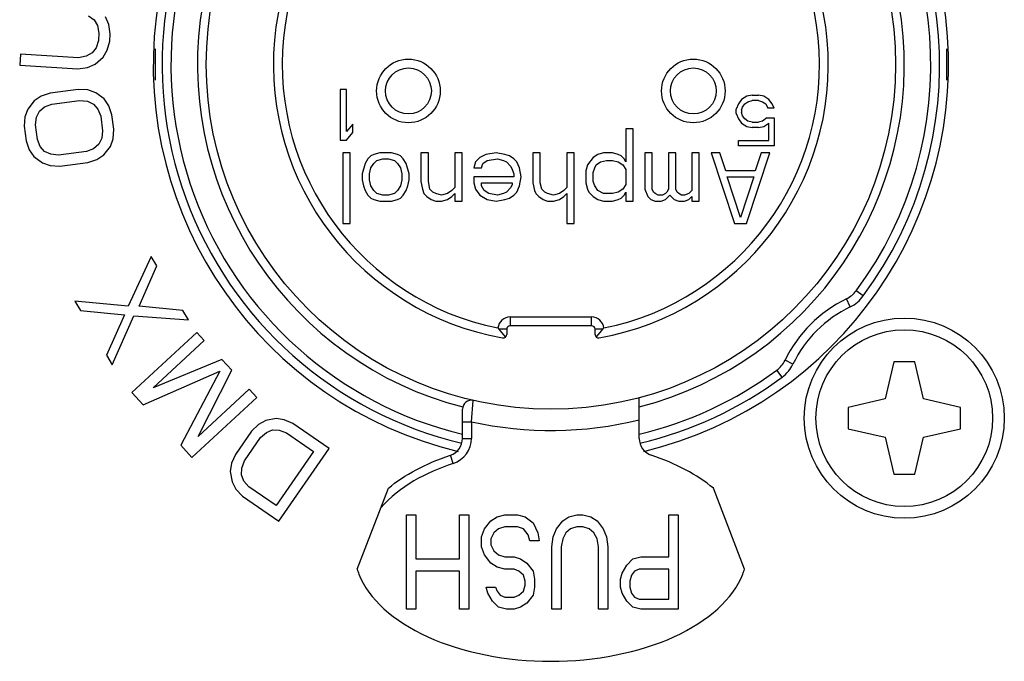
# Paper-space layout 'Sheet' of a CAD drawing. Header units: inches. Extents: x 0.2 to 10.8, y 0.2 to 8.3.
# Tile 452 of 545: x 9.4253 to 9.5367, y 4.9023 to 4.9749. Entities that reach past the tile are written whole.
import ezdxf

# ---------------------------------------------------------------- set-up
doc = ezdxf.new("R2010")
doc.units = ezdxf.units.IN
doc.header["$MEASUREMENT"] = 0
doc.layers.get('0').update_dxf_attribs({"lineweight": 5})
doc.layers.add('02___PRT_ALL_AXES', color=7, linetype='Continuous')

psp = doc.layouts.new('Sheet')

# ---------------------------------------------------------------- linework, layer by layer
at = {"color": 0, "linetype": 'ByBlock', "lineweight": -3}
for p, q in [((9.433101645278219, 4.97530992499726), (9.433713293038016, 4.974855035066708)), ((9.433713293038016, 4.974855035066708), (9.434099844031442, 4.974205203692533)), ((9.435386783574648, 4.97433515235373), (9.435012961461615, 4.975192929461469)), ((9.434099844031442, 4.974205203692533), (9.434261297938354, 4.973360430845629)), ((9.435535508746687, 4.97328243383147), (9.435386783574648, 4.97433515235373)), ((9.434210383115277, 4.972528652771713), (9.433947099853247, 4.971709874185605)), ((9.434261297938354, 4.973360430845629), (9.434210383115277, 4.972528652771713)), ((9.435208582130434, 4.971423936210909), (9.435484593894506, 4.972450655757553)), ((9.435484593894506, 4.972450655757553), (9.435535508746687, 4.97328243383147)), ((9.433947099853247, 4.971709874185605), (9.433484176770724, 4.971112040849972)), ((9.434732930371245, 4.970618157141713), (9.435208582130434, 4.971423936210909)), ((9.440616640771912, 4.971582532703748), (9.440616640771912, 4.968048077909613)), ((9.530216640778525, 4.968040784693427), (9.530216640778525, 4.971575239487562)), ((9.425375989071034, 4.970982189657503), (9.425299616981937, 4.969734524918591)), ((9.431959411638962, 4.970579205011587), (9.425375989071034, 4.970982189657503)), ((9.43282161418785, 4.970735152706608), (9.431959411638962, 4.970579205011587)), ((9.433484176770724, 4.971112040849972), (9.43282161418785, 4.970735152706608)), ((9.43383254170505, 4.969838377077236), (9.434732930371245, 4.970618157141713)), ((9.425299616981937, 4.969734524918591), (9.431883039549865, 4.969331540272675)), ((9.431883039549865, 4.969331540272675), (9.432957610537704, 4.969474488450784)), ((9.432957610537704, 4.969474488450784), (9.43383254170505, 4.969838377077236)), ((9.431924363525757, 4.966991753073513), (9.428760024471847, 4.966576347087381)), ((9.433006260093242, 4.966923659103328), (9.431924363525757, 4.966991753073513)), ((9.433904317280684, 4.966621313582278), (9.433006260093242, 4.966923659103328)), ((9.461586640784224, 4.96697165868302), (9.461586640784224, 4.961251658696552)), ((9.46230164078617, 4.96697165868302), (9.461586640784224, 4.96697165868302)), ((9.46230164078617, 4.962225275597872), (9.46230164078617, 4.96697165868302)), ((9.426942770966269, 4.965707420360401), (9.426207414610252, 4.964770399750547)), ((9.427732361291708, 4.966231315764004), (9.426942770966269, 4.965707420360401)), ((9.428760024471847, 4.966576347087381), (9.427732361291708, 4.966231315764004)), ((9.428922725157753, 4.965336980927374), (9.432087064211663, 4.965752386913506)), ((9.432087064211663, 4.965752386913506), (9.432958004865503, 4.965656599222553)), ((9.432958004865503, 4.965656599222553), (9.433645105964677, 4.965326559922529)), ((9.434856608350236, 4.965905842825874), (9.433904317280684, 4.966621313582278)), ((9.435386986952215, 4.965134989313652), (9.434856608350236, 4.965905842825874)), ((9.50700247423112, 4.965844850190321), (9.506644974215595, 4.965358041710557)), ((9.507598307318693, 4.966209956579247), (9.50700247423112, 4.965844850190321)), ((9.508194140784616, 4.966331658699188), (9.507598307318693, 4.966209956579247)), ((9.507717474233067, 4.965601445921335), (9.508194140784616, 4.965723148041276)), ((9.508194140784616, 4.966331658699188), (9.508909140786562, 4.966331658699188)), ((9.508909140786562, 4.965723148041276), (9.508194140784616, 4.965723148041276)), ((9.50950497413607, 4.966209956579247), (9.508909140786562, 4.966331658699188)), ((9.508909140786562, 4.965723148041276), (9.509385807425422, 4.965601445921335)), ((9.510100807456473, 4.965844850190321), (9.50950497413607, 4.966209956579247)), ((9.510458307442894, 4.965358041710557), (9.510100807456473, 4.965844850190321)), ((9.426207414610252, 4.964770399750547), (9.425893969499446, 4.963888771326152)), ((9.427186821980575, 4.963848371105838), (9.427527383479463, 4.964523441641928)), ((9.427527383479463, 4.964523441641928), (9.428106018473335, 4.965019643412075)), ((9.428106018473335, 4.965019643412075), (9.428922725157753, 4.965336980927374)), ((9.433645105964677, 4.965326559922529), (9.43414836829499, 4.964762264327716)), ((9.43414836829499, 4.964762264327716), (9.434467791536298, 4.963963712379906)), ((9.435733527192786, 4.964129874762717), (9.435386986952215, 4.965134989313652)), ((9.506644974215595, 4.965358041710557), (9.506406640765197, 4.964749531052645)), ((9.506406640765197, 4.964262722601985), (9.506406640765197, 4.964749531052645)), ((9.50700247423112, 4.964627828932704), (9.507121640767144, 4.964992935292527)), ((9.50700247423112, 4.964627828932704), (9.50700247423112, 4.964384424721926)), ((9.507121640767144, 4.964992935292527), (9.507359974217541, 4.965358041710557)), ((9.507359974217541, 4.965358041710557), (9.507717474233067, 4.965601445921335)), ((9.509385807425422, 4.965601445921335), (9.509743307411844, 4.965358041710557)), ((9.509743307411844, 4.965358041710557), (9.50998164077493, 4.964871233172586)), ((9.510696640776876, 4.964871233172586), (9.50998164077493, 4.964871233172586)), ((9.510696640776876, 4.964871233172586), (9.510458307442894, 4.965358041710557)), ((9.425893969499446, 4.963888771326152), (9.425818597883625, 4.962828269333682)), ((9.427084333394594, 4.96299443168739), (9.427186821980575, 4.963848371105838)), ((9.434467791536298, 4.963963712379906), (9.434684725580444, 4.962311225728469)), ((9.435950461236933, 4.962477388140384), (9.435733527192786, 4.964129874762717)), ((9.506406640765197, 4.964262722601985), (9.506644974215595, 4.963654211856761)), ((9.506644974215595, 4.963654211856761), (9.50700247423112, 4.963167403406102)), ((9.507121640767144, 4.964019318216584), (9.50700247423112, 4.964384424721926)), ((9.507359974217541, 4.963654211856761), (9.507121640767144, 4.964019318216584)), ((9.507717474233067, 4.963410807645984), (9.507359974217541, 4.963654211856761)), ((9.508194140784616, 4.963289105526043), (9.507717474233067, 4.963410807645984)), ((9.509385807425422, 4.963410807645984), (9.508909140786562, 4.963289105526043)), ((9.509862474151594, 4.963775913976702), (9.509385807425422, 4.963410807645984)), ((9.509862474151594, 4.963775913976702), (9.510696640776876, 4.963775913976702)), ((9.510696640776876, 4.963775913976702), (9.510696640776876, 4.960611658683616)), ((9.425818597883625, 4.962828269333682), (9.426035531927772, 4.961175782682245)), ((9.427301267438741, 4.961341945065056), (9.427084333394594, 4.96299443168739)), ((9.434684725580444, 4.962311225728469), (9.434582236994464, 4.96145728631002)), ((9.435875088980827, 4.961416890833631), (9.435950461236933, 4.962477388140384)), ((9.463016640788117, 4.963077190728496), (9.46230164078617, 4.962225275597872)), ((9.463016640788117, 4.962103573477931), (9.463016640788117, 4.963077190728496)), ((9.493883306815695, 4.962535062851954), (9.493883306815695, 4.958790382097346)), ((9.494716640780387, 4.962535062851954), (9.493883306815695, 4.962535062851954)), ((9.494716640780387, 4.954364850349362), (9.494716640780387, 4.962535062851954)), ((9.50700247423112, 4.963167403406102), (9.507598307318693, 4.962802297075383)), ((9.507598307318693, 4.962802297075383), (9.508194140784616, 4.962680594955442)), ((9.508194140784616, 4.963289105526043), (9.508909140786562, 4.963289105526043)), ((9.508909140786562, 4.962680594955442), (9.508194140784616, 4.962680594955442)), ((9.508909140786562, 4.962680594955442), (9.50950497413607, 4.962802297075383)), ((9.50950497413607, 4.962802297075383), (9.510100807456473, 4.963167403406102)), ((9.510100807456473, 4.961220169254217), (9.510100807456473, 4.963167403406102)), ((9.42762069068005, 4.960543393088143), (9.427301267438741, 4.961341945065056)), ((9.434582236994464, 4.96145728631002), (9.434241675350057, 4.960782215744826)), ((9.435561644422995, 4.960535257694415), (9.435875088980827, 4.961416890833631)), ((9.461586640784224, 4.961251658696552), (9.46230164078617, 4.961251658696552)), ((9.46230164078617, 4.961251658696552), (9.463016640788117, 4.962103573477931)), ((9.506644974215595, 4.960611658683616), (9.506644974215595, 4.961220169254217)), ((9.506644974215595, 4.961220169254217), (9.510100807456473, 4.961220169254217)), ((9.426035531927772, 4.961175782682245), (9.426382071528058, 4.960170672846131)), ((9.426382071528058, 4.960170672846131), (9.426912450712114, 4.959399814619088)), ((9.428123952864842, 4.959979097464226), (9.42762069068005, 4.960543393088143)), ((9.433663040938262, 4.960286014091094), (9.432846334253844, 4.959968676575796)), ((9.434241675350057, 4.960782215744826), (9.433663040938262, 4.960286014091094)), ((9.43482628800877, 4.959598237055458), (9.435561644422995, 4.960535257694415)), ((9.510696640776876, 4.960611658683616), (9.506644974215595, 4.960611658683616)), ((9.426912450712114, 4.959399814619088), (9.427864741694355, 4.958684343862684)), ((9.428811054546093, 4.959649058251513), (9.428123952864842, 4.959979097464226)), ((9.429681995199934, 4.959553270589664), (9.428811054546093, 4.959649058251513)), ((9.432846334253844, 4.959968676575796), (9.429681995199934, 4.959553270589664)), ((9.433009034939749, 4.958729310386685), (9.434036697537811, 4.959074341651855)), ((9.434036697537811, 4.959074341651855), (9.43482628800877, 4.959598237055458)), ((9.461883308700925, 4.959811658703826), (9.461883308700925, 4.951811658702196)), ((9.462716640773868, 4.959811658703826), (9.461883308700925, 4.959811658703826)), ((9.462716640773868, 4.951811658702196), (9.462716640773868, 4.959811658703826)), ((9.464716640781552, 4.959130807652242), (9.464383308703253, 4.958620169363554)), ((9.465049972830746, 4.959471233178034), (9.464716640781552, 4.959130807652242)), ((9.465383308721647, 4.95964144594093), (9.465049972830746, 4.959471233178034)), ((9.46604997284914, 4.959811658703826), (9.465383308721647, 4.95964144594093)), ((9.465383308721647, 4.958620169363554), (9.465716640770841, 4.958960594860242)), ((9.465716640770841, 4.958960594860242), (9.466383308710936, 4.959130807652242)), ((9.467383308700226, 4.959811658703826), (9.46604997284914, 4.959811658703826)), ((9.466383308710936, 4.959130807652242), (9.46704997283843, 4.959130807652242)), ((9.46704997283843, 4.959130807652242), (9.467716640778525, 4.958960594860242)), ((9.46804997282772, 4.95964144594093), (9.467383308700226, 4.959811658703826)), ((9.467716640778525, 4.958960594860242), (9.46804997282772, 4.958620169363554)), ((9.46838330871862, 4.959471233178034), (9.46804997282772, 4.95964144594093)), ((9.468716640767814, 4.959130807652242), (9.46838330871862, 4.959471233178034)), ((9.469049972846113, 4.958620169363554), (9.468716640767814, 4.959130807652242)), ((9.470716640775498, 4.959811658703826), (9.470716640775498, 4.956577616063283)), ((9.471549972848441, 4.959811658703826), (9.470716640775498, 4.959811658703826)), ((9.471549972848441, 4.956577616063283), (9.471549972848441, 4.959811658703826)), ((9.474549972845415, 4.959811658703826), (9.474549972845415, 4.955896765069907)), ((9.475383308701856, 4.959811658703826), (9.474549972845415, 4.959811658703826)), ((9.475383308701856, 4.954364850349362), (9.475383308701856, 4.959811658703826)), ((9.47738330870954, 4.959301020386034), (9.476883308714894, 4.958790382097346)), ((9.478049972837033, 4.95964144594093), (9.47738330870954, 4.959301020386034)), ((9.477716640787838, 4.958620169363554), (9.478216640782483, 4.958960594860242)), ((9.479216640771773, 4.959811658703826), (9.478049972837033, 4.95964144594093)), ((9.478216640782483, 4.958960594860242), (9.47938330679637, 4.959130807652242)), ((9.480216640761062, 4.95964144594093), (9.479216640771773, 4.959811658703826)), ((9.47938330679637, 4.959130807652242), (9.480049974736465, 4.958960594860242)), ((9.480049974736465, 4.958960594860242), (9.480383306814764, 4.958790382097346)), ((9.480716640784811, 4.959471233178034), (9.480216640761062, 4.95964144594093)), ((9.481216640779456, 4.959130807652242), (9.480716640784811, 4.959471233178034)), ((9.481549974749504, 4.958790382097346), (9.481216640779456, 4.959130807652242)), ((9.483383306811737, 4.959811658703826), (9.483383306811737, 4.956407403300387)), ((9.48421664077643, 4.959811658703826), (9.483383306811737, 4.959811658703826)), ((9.48421664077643, 4.956407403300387), (9.48421664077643, 4.959811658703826)), ((9.487216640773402, 4.959811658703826), (9.487216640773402, 4.955896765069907)), ((9.488049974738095, 4.959811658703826), (9.487216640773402, 4.959811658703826)), ((9.488049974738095, 4.951811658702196), (9.488049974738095, 4.959811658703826)), ((9.490216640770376, 4.959301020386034), (9.489549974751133, 4.958449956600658)), ((9.49071664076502, 4.95964144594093), (9.490216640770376, 4.959301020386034)), ((9.491383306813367, 4.959811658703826), (9.49071664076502, 4.95964144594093)), ((9.491049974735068, 4.958790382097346), (9.491716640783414, 4.958960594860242)), ((9.492383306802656, 4.959811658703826), (9.491383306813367, 4.959811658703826)), ((9.491716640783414, 4.958960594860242), (9.492383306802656, 4.958960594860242)), ((9.493049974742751, 4.95964144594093), (9.492383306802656, 4.959811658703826)), ((9.492383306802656, 4.958960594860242), (9.493049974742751, 4.958790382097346)), ((9.493383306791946, 4.959471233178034), (9.493049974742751, 4.95964144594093)), ((9.493716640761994, 4.959130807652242), (9.493383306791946, 4.959471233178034)), ((9.493883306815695, 4.958790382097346), (9.493716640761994, 4.959130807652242)), ((9.496049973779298, 4.959811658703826), (9.496049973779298, 4.955726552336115)), ((9.496883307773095, 4.959811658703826), (9.496049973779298, 4.959811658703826)), ((9.496883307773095, 4.955726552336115), (9.496883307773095, 4.959811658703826)), ((9.49871664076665, 4.959811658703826), (9.49871664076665, 4.955726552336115)), ((9.49954997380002, 4.959811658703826), (9.49871664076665, 4.959811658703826)), ((9.49954997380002, 4.955726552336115), (9.49954997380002, 4.959811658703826)), ((9.501383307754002, 4.959811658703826), (9.501383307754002, 4.955556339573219)), ((9.502216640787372, 4.959811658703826), (9.501383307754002, 4.959811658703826)), ((9.502216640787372, 4.954364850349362), (9.502216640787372, 4.959811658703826)), ((9.503549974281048, 4.959811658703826), (9.506216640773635, 4.951811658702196)), ((9.504549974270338, 4.959811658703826), (9.503549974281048, 4.959811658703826)), ((9.505216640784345, 4.95776910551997), (9.504549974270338, 4.959811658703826)), ((9.50754997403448, 4.951811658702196), (9.510216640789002, 4.959811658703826)), ((9.509216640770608, 4.959811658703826), (9.508549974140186, 4.95776910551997)), ((9.510216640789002, 4.959811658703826), (9.509216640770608, 4.959811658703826)), ((9.427864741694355, 4.958684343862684), (9.428762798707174, 4.958381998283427)), ((9.428762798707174, 4.958381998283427), (9.429844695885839, 4.958313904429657)), ((9.429844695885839, 4.958313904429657), (9.433009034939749, 4.958729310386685)), ((9.464383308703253, 4.958620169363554), (9.464049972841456, 4.957428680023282)), ((9.464883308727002, 4.957428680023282), (9.465049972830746, 4.958109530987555)), ((9.465049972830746, 4.958109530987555), (9.465383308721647, 4.958620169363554)), ((9.46804997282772, 4.958620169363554), (9.46838330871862, 4.958109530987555)), ((9.46838330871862, 4.958109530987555), (9.468549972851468, 4.957428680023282)), ((9.46938330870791, 4.957428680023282), (9.469049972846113, 4.958620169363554)), ((9.476883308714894, 4.958790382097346), (9.476716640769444, 4.958109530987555)), ((9.476716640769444, 4.958109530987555), (9.477549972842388, 4.958109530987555)), ((9.477549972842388, 4.958109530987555), (9.477716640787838, 4.958620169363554)), ((9.480383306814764, 4.958790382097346), (9.480883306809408, 4.958279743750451)), ((9.480883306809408, 4.958279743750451), (9.481049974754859, 4.957939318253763)), ((9.481049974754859, 4.957939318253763), (9.481216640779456, 4.957428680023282)), ((9.481883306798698, 4.958109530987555), (9.481549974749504, 4.958790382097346)), ((9.482049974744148, 4.957088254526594), (9.481883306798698, 4.958109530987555)), ((9.489549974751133, 4.958449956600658), (9.489383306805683, 4.95776910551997)), ((9.490216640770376, 4.957598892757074), (9.490383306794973, 4.958109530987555)), ((9.490383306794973, 4.958109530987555), (9.490549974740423, 4.958449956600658)), ((9.490549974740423, 4.958449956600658), (9.491049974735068, 4.958790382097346)), ((9.493049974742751, 4.958790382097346), (9.493549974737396, 4.958449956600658)), ((9.493549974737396, 4.958449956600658), (9.493883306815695, 4.957939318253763)), ((9.493883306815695, 4.957939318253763), (9.493883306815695, 4.956237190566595)), ((9.464049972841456, 4.957428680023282), (9.464049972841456, 4.956747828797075)), ((9.464049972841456, 4.956747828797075), (9.464216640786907, 4.956066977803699)), ((9.464883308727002, 4.956747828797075), (9.464883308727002, 4.957428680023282)), ((9.465049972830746, 4.956066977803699), (9.464883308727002, 4.956747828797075)), ((9.468549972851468, 4.956747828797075), (9.46838330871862, 4.956066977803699)), ((9.468549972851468, 4.957428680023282), (9.468549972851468, 4.956747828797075)), ((9.46921664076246, 4.956066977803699), (9.46938330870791, 4.956747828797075)), ((9.46938330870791, 4.956747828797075), (9.46938330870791, 4.957428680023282)), ((9.476716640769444, 4.957088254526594), (9.476716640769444, 4.956407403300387)), ((9.481216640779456, 4.957088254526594), (9.476716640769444, 4.957088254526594)), ((9.481216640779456, 4.957428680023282), (9.481216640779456, 4.957088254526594)), ((9.481883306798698, 4.956066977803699), (9.482049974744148, 4.957088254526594)), ((9.489383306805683, 4.95776910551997), (9.489383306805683, 4.956407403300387)), ((9.490216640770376, 4.956577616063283), (9.490216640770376, 4.957598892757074)), ((9.508549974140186, 4.95776910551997), (9.505216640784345, 4.95776910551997)), ((9.506883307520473, 4.952492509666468), (9.505383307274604, 4.957088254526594)), ((9.505383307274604, 4.957088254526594), (9.508383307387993, 4.957088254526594)), ((9.508383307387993, 4.957088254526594), (9.506883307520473, 4.952492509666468)), ((9.464216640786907, 4.956066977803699), (9.464383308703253, 4.955556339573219)), ((9.465383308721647, 4.955556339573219), (9.465049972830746, 4.956066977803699)), ((9.46838330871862, 4.956066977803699), (9.46804997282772, 4.955556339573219)), ((9.469049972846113, 4.955556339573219), (9.46921664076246, 4.956066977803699)), ((9.470716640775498, 4.956577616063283), (9.470883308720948, 4.955726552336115)), ((9.470883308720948, 4.955726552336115), (9.471049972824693, 4.955215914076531)), ((9.471716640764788, 4.955726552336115), (9.471549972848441, 4.956577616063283)), ((9.472049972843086, 4.955386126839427), (9.471716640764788, 4.955726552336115)), ((9.474549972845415, 4.955896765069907), (9.474216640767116, 4.955556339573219)), ((9.476716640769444, 4.956407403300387), (9.476883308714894, 4.955726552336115)), ((9.476883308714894, 4.955726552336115), (9.47738330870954, 4.955045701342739)), ((9.477549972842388, 4.956066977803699), (9.477549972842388, 4.956407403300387)), ((9.477549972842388, 4.956407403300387), (9.481049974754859, 4.956407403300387)), ((9.477883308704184, 4.955556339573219), (9.477549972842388, 4.956066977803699)), ((9.480883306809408, 4.955896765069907), (9.480383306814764, 4.955386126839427)), ((9.481049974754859, 4.956237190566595), (9.480883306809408, 4.955896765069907)), ((9.481049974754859, 4.956407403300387), (9.481049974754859, 4.956237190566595)), ((9.481549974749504, 4.955386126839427), (9.481883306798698, 4.956066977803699)), ((9.483383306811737, 4.956407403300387), (9.483549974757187, 4.955556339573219)), ((9.484383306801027, 4.955726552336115), (9.48421664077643, 4.956407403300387)), ((9.484716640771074, 4.955386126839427), (9.484383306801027, 4.955726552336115)), ((9.487216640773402, 4.955896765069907), (9.486883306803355, 4.955556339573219)), ((9.489383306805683, 4.956407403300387), (9.489549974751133, 4.955726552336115)), ((9.489549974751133, 4.955726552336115), (9.48971664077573, 4.955386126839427)), ((9.490383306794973, 4.956066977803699), (9.490216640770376, 4.956577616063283)), ((9.49071664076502, 4.955556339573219), (9.490383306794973, 4.956066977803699)), ((9.493549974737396, 4.955726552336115), (9.493049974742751, 4.955386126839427)), ((9.493883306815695, 4.956237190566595), (9.493549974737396, 4.955726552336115)), ((9.496049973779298, 4.955726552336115), (9.496383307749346, 4.954875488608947)), ((9.497049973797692, 4.955386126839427), (9.496883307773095, 4.955726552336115)), ((9.49871664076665, 4.955726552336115), (9.498549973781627, 4.955386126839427)), ((9.499716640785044, 4.955386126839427), (9.49954997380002, 4.955726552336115)), ((9.464383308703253, 4.955556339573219), (9.464716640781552, 4.955045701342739)), ((9.464716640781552, 4.955045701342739), (9.465049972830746, 4.954705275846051)), ((9.465049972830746, 4.954705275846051), (9.465383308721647, 4.954535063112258)), ((9.465716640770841, 4.955215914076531), (9.465383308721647, 4.955556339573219)), ((9.465383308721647, 4.954535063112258), (9.46604997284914, 4.954364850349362)), ((9.466383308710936, 4.955045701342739), (9.465716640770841, 4.955215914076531)), ((9.46704997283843, 4.955045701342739), (9.466383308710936, 4.955045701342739)), ((9.467716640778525, 4.955215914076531), (9.46704997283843, 4.955045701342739)), ((9.467383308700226, 4.954364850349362), (9.46804997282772, 4.954535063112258)), ((9.46804997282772, 4.955556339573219), (9.467716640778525, 4.955215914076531)), ((9.46804997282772, 4.954535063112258), (9.46838330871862, 4.954705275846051)), ((9.46838330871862, 4.954705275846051), (9.468716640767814, 4.955045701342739)), ((9.468716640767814, 4.955045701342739), (9.469049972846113, 4.955556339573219)), ((9.471049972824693, 4.955215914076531), (9.471383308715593, 4.954875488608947)), ((9.471383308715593, 4.954875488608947), (9.471883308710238, 4.954535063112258)), ((9.471883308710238, 4.954535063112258), (9.472383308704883, 4.954364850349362)), ((9.472383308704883, 4.955215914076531), (9.472049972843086, 4.955386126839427)), ((9.473049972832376, 4.955045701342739), (9.472383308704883, 4.955215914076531)), ((9.473716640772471, 4.955215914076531), (9.473049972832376, 4.955045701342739)), ((9.473049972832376, 4.954364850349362), (9.473716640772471, 4.954535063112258)), ((9.474216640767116, 4.955556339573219), (9.473716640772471, 4.955215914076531)), ((9.473716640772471, 4.954535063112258), (9.474216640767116, 4.954875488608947)), ((9.474216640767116, 4.954875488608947), (9.474549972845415, 4.955215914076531)), ((9.474549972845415, 4.955215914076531), (9.474549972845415, 4.954364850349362)), ((9.47738330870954, 4.955045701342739), (9.478216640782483, 4.954535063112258)), ((9.47838330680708, 4.955215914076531), (9.477883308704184, 4.955556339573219)), ((9.478216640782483, 4.954535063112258), (9.479216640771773, 4.954364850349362)), ((9.47938330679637, 4.955045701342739), (9.47838330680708, 4.955215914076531)), ((9.479216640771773, 4.954364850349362), (9.480216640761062, 4.954535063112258)), ((9.480049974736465, 4.955215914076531), (9.47938330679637, 4.955045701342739)), ((9.480383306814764, 4.955386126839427), (9.480049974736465, 4.955215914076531)), ((9.480216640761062, 4.954535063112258), (9.480716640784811, 4.954705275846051)), ((9.480716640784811, 4.954705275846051), (9.481216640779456, 4.955045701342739)), ((9.481216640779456, 4.955045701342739), (9.481549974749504, 4.955386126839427)), ((9.483549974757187, 4.955556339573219), (9.483716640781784, 4.955215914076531)), ((9.483716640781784, 4.955215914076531), (9.484049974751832, 4.954875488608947)), ((9.484049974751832, 4.954875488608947), (9.484549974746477, 4.954535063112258)), ((9.484549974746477, 4.954535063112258), (9.485049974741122, 4.954364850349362)), ((9.485049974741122, 4.955215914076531), (9.484716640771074, 4.955386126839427)), ((9.485716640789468, 4.955045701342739), (9.485049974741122, 4.955215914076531)), ((9.48638330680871, 4.955215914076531), (9.485716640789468, 4.955045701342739)), ((9.485716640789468, 4.954364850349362), (9.48638330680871, 4.954535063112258)), ((9.486883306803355, 4.955556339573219), (9.48638330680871, 4.955215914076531)), ((9.48638330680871, 4.954535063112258), (9.486883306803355, 4.954875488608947)), ((9.486883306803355, 4.954875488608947), (9.487216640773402, 4.955215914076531)), ((9.487216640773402, 4.955215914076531), (9.487216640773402, 4.951811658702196)), ((9.48971664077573, 4.955386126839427), (9.490216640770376, 4.954875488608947)), ((9.490216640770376, 4.954875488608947), (9.49071664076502, 4.954535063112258)), ((9.491383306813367, 4.955215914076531), (9.49071664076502, 4.955556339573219)), ((9.49071664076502, 4.954535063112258), (9.491383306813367, 4.954364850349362)), ((9.492383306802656, 4.955215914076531), (9.491383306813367, 4.955215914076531)), ((9.493049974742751, 4.955386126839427), (9.492383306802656, 4.955215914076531)), ((9.492383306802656, 4.954364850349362), (9.493049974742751, 4.954535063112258)), ((9.493049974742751, 4.954535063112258), (9.493383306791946, 4.954705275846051)), ((9.493383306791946, 4.954705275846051), (9.493716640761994, 4.955045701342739)), ((9.493716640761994, 4.955045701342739), (9.493883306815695, 4.955386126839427)), ((9.493883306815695, 4.955386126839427), (9.493883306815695, 4.954364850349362)), ((9.496383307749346, 4.954875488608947), (9.49671664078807, 4.954535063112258)), ((9.49671664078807, 4.954535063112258), (9.497216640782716, 4.954364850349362)), ((9.497216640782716, 4.955215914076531), (9.497049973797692, 4.955386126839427)), ((9.497549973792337, 4.955045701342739), (9.497216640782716, 4.955215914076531)), ((9.498049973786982, 4.955045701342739), (9.497549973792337, 4.955045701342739)), ((9.497883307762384, 4.954364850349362), (9.49838330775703, 4.954535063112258)), ((9.49838330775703, 4.955215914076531), (9.498049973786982, 4.955045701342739)), ((9.498549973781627, 4.955386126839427), (9.49838330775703, 4.955215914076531)), ((9.49838330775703, 4.954535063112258), (9.498883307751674, 4.955045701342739)), ((9.498883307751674, 4.955045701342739), (9.499383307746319, 4.954535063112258)), ((9.499383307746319, 4.954535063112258), (9.499883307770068, 4.954364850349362)), ((9.499883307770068, 4.955215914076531), (9.499716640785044, 4.955386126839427)), ((9.500216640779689, 4.955045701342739), (9.499883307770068, 4.955215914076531)), ((9.50054997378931, 4.955045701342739), (9.500216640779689, 4.955045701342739)), ((9.501049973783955, 4.955215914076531), (9.50054997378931, 4.955045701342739)), ((9.50054997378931, 4.954364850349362), (9.501049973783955, 4.954535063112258)), ((9.501383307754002, 4.955556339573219), (9.501049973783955, 4.955215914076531)), ((9.501049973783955, 4.954535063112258), (9.501383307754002, 4.954875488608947)), ((9.501383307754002, 4.954875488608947), (9.501383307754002, 4.954364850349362)), ((9.46604997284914, 4.954364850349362), (9.467383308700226, 4.954364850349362)), ((9.472383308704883, 4.954364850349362), (9.473049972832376, 4.954364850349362)), ((9.474549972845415, 4.954364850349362), (9.475383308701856, 4.954364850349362)), ((9.485049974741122, 4.954364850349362), (9.485716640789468, 4.954364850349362)), ((9.491383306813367, 4.954364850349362), (9.492383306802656, 4.954364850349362)), ((9.493883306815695, 4.954364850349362), (9.494716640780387, 4.954364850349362)), ((9.497216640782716, 4.954364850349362), (9.497883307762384, 4.954364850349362)), ((9.499883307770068, 4.954364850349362), (9.50054997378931, 4.954364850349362)), ((9.501383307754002, 4.954364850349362), (9.502216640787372, 4.954364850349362)), ((9.461883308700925, 4.951811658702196), (9.462716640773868, 4.951811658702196)), ((9.487216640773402, 4.951811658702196), (9.488049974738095, 4.951811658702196)), ((9.506216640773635, 4.951811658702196), (9.50754997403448, 4.951811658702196)), ((9.44018141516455, 4.948106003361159), (9.43756901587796, 4.942467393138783)), ((9.440813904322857, 4.947027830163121), (9.44018141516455, 4.948106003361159)), ((9.438802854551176, 4.942466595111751), (9.440813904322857, 4.947027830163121)), ((9.52077752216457, 4.94362754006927), (9.519973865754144, 4.944222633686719)), ((9.431556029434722, 4.943046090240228), (9.432188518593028, 4.941967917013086)), ((9.43756901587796, 4.942467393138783), (9.431556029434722, 4.943046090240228)), ((9.443765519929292, 4.941996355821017), (9.438802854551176, 4.942466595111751)), ((9.519308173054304, 4.942408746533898), (9.518871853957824, 4.943308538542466)), ((9.432188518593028, 4.941967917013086), (9.437151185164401, 4.941497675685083)), ((9.437151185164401, 4.941497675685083), (9.435140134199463, 4.936936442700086)), ((9.435772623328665, 4.935858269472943), (9.438201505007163, 4.941389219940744)), ((9.438201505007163, 4.941389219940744), (9.444398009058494, 4.940918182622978)), ((9.444398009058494, 4.940918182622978), (9.443765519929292, 4.941996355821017)), ((9.48081664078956, 4.941261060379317), (9.48081664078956, 4.940261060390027)), ((9.48081664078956, 4.941261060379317), (9.49001664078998, 4.941261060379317)), ((9.49001664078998, 4.940261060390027), (9.49001664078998, 4.941261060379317)), ((9.479424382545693, 4.940008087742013), (9.479538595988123, 4.939861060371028)), ((9.49001664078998, 4.940261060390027), (9.48081664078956, 4.940261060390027)), ((9.491294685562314, 4.939861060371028), (9.491408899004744, 4.940008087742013)), ((9.445338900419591, 4.939500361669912), (9.438002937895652, 4.932704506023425)), ((9.446188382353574, 4.938583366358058), (9.445338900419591, 4.939500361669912)), ((9.479538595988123, 4.939861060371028), (9.479830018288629, 4.939508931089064)), ((9.480416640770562, 4.939861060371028), (9.479538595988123, 4.939861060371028)), ((9.479830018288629, 4.939508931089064), (9.480274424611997, 4.938979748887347)), ((9.480416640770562, 4.939861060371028), (9.480416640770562, 4.939285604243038)), ((9.490416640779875, 4.939285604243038), (9.490416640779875, 4.939861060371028)), ((9.491294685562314, 4.939861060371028), (9.490416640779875, 4.939861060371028)), ((9.490558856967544, 4.938979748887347), (9.49100326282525, 4.939508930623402)), ((9.49100326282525, 4.939508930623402), (9.491294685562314, 4.939861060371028)), ((9.440413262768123, 4.933233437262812), (9.446188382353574, 4.938583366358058)), ((9.435140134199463, 4.936936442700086), (9.435772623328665, 4.935858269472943)), ((9.448170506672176, 4.936443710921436), (9.440413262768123, 4.933233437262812)), ((9.449303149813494, 4.935221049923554), (9.448170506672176, 4.936443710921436)), ((9.512819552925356, 4.93592012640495), (9.511919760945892, 4.936356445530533)), ((9.524216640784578, 4.936161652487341), (9.523249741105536, 4.931978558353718)), ((9.526616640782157, 4.936161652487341), (9.524216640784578, 4.936161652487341)), ((9.527583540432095, 4.931978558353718), (9.526616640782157, 4.936161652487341)), ((9.439277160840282, 4.931329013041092), (9.447956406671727, 4.935109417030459)), ((9.447956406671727, 4.935109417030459), (9.443524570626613, 4.92674403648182)), ((9.445510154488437, 4.927731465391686), (9.449303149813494, 4.935221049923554)), ((9.511600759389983, 4.934450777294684), (9.511005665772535, 4.93525443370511)), ((9.438002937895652, 4.932704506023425), (9.439277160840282, 4.931329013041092)), ((9.451285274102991, 4.933081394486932), (9.445510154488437, 4.927731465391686)), ((9.452134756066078, 4.932164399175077), (9.451285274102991, 4.933081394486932)), ((9.44479879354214, 4.92536854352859), (9.452134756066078, 4.932164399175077)), ((9.476416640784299, 4.92940175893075), (9.476641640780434, 4.931811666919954)), ((9.495416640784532, 4.927526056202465), (9.495416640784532, 4.932115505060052)), ((9.523249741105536, 4.931978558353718), (9.519066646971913, 4.931011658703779)), ((9.531766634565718, 4.931011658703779), (9.527583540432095, 4.931978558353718)), ((9.475416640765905, 4.927526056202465), (9.475416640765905, 4.930837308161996)), ((9.519066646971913, 4.931011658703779), (9.519066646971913, 4.928611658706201)), ((9.531766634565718, 4.928611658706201), (9.531766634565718, 4.931011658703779)), ((9.452312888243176, 4.929076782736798), (9.45153500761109, 4.92832177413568)), ((9.453140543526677, 4.929538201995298), (9.452312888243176, 4.929076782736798)), ((9.454310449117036, 4.929761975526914), (9.453140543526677, 4.929538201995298)), ((9.455237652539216, 4.929636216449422), (9.454310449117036, 4.929761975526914)), ((9.4562146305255, 4.92921686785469), (9.455237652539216, 4.929636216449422)), ((9.460321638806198, 4.926365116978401), (9.4562146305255, 4.92921686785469)), ((9.475416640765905, 4.92940175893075), (9.476416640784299, 4.92940175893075)), ((9.476416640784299, 4.929401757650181), (9.476416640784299, 4.927526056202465)), ((9.45153500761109, 4.92832177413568), (9.449714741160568, 4.92570027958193)), ((9.452561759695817, 4.92760883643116), (9.45321828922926, 4.928189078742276)), ((9.45321828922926, 4.928189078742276), (9.453924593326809, 4.928475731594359)), ((9.453924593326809, 4.928475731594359), (9.454680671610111, 4.928468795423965)), ((9.454680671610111, 4.928468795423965), (9.455486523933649, 4.928168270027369)), ((9.455486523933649, 4.928168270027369), (9.45856678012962, 4.9260294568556)), ((9.519066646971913, 4.928611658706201), (9.523249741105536, 4.927644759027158)), ((9.527583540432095, 4.927644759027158), (9.531766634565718, 4.928611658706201)), ((9.443524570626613, 4.92674403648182), (9.44479879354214, 4.92536854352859)), ((9.45074149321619, 4.924987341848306), (9.452561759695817, 4.92760883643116)), ((9.475416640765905, 4.927526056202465), (9.476416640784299, 4.927526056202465)), ((9.523249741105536, 4.927644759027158), (9.524216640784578, 4.923461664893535)), ((9.526616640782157, 4.923461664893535), (9.527583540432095, 4.927644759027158)), ((9.449714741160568, 4.92570027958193), (9.449279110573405, 4.924707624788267)), ((9.45856678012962, 4.9260294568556), (9.454319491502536, 4.919912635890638)), ((9.45461813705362, 4.918151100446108), (9.460321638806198, 4.926365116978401)), ((9.474370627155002, 4.92468177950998), (9.474052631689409, 4.925629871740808)), ((9.449279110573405, 4.924707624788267), (9.449135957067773, 4.923770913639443)), ((9.450427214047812, 4.924169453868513), (9.45074149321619, 4.924987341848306)), ((9.449135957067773, 4.923770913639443), (9.449335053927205, 4.922596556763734)), ((9.450405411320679, 4.923407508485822), (9.450427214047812, 4.924169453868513)), ((9.45067608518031, 4.922701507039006), (9.450405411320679, 4.923407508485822)), ((9.524216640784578, 4.923461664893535), (9.526616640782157, 4.923461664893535)), ((9.449335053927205, 4.922596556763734), (9.449776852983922, 4.921771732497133)), ((9.451239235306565, 4.922051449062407), (9.45067608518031, 4.922701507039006)), ((9.449776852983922, 4.921771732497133), (9.450511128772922, 4.921002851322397)), ((9.454319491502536, 4.919912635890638), (9.451239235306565, 4.922051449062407)), ((9.463504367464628, 4.912728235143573), (9.467023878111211, 4.921896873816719)), ((9.507328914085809, 4.912728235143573), (9.503809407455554, 4.92189686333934)), ((9.450511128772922, 4.921002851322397), (9.45461813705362, 4.918151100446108)), ((9.46908068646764, 4.908201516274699), (9.46908068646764, 4.918881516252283)), ((9.46908068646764, 4.918881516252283), (9.470141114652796, 4.918881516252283)), ((9.470141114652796, 4.918881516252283), (9.470141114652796, 4.913882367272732)), ((9.475089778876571, 4.913882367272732), (9.475089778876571, 4.918881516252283)), ((9.475089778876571, 4.918881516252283), (9.476150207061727, 4.918881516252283)), ((9.476150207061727, 4.918881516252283), (9.476150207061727, 4.908201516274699)), ((9.479331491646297, 4.918654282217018), (9.480215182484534, 4.918881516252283)), ((9.480215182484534, 4.918881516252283), (9.4816290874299, 4.918881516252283)), ((9.4816290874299, 4.918881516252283), (9.482512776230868, 4.918654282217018)), ((9.487461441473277, 4.918654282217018), (9.488345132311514, 4.918881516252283)), ((9.488345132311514, 4.918881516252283), (9.489052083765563, 4.918881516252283)), ((9.489052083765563, 4.918881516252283), (9.489935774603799, 4.918654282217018)), ((9.498772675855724, 4.914109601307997), (9.498772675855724, 4.918881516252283)), ((9.498772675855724, 4.918881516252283), (9.499833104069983, 4.918881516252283)), ((9.499833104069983, 4.918881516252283), (9.499833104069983, 4.908201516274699)), ((9.4779175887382, 4.91729087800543), (9.478624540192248, 4.918199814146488)), ((9.478624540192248, 4.918199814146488), (9.479331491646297, 4.918654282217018)), ((9.482512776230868, 4.918654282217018), (9.483396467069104, 4.917972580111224)), ((9.483396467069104, 4.917972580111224), (9.483926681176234, 4.916836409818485)), ((9.486047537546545, 4.91729087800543), (9.486754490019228, 4.918199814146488)), ((9.486754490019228, 4.918199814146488), (9.487461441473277, 4.918654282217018)), ((9.489935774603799, 4.918654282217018), (9.490642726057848, 4.918199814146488)), ((9.490642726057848, 4.918199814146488), (9.491349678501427, 4.91729087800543)), ((9.477564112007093, 4.916381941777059), (9.4779175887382, 4.91729087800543)), ((9.478978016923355, 4.916836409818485), (9.478624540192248, 4.916154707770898)), ((9.479508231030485, 4.91729087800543), (9.478978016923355, 4.916836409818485)), ((9.480215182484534, 4.917518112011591), (9.479508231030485, 4.91729087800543)), ((9.4816290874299, 4.917518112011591), (9.480215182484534, 4.917518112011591)), ((9.482336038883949, 4.91729087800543), (9.4816290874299, 4.917518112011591)), ((9.482866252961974, 4.91660917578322), (9.482336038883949, 4.91729087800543)), ((9.483042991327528, 4.915927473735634), (9.482866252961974, 4.91660917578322)), ((9.483926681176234, 4.916836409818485), (9.484103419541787, 4.915927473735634)), ((9.485694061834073, 4.916381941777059), (9.486047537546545, 4.91729087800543)), ((9.4871079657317, 4.916836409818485), (9.486754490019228, 4.916154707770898)), ((9.48763817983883, 4.91729087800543), (9.4871079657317, 4.916836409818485)), ((9.488345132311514, 4.917518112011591), (9.48763817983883, 4.91729087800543)), ((9.489052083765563, 4.917518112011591), (9.488345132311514, 4.917518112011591)), ((9.489759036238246, 4.91729087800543), (9.489052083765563, 4.917518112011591)), ((9.490289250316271, 4.916836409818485), (9.489759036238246, 4.91729087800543)), ((9.490642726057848, 4.916154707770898), (9.490289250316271, 4.916836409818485)), ((9.491349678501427, 4.91729087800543), (9.491703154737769, 4.916381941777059)), ((9.477564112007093, 4.915245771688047), (9.477564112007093, 4.916381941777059)), ((9.478624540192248, 4.916154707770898), (9.478624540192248, 4.915473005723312)), ((9.484103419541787, 4.915927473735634), (9.483042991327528, 4.915927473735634)), ((9.485517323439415, 4.915245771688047), (9.485694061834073, 4.916381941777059)), ((9.486754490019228, 4.916154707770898), (9.486577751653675, 4.915245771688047)), ((9.490819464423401, 4.915245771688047), (9.490642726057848, 4.916154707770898)), ((9.491703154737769, 4.916381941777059), (9.491879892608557, 4.915245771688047)), ((9.4779175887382, 4.914336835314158), (9.477564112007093, 4.915245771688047)), ((9.478624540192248, 4.915473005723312), (9.478978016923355, 4.914791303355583)), ((9.478978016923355, 4.914791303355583), (9.479508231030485, 4.914336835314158)), ((9.485517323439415, 4.908201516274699), (9.485517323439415, 4.915245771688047)), ((9.486577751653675, 4.915245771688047), (9.486577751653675, 4.908201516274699)), ((9.490819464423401, 4.908201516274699), (9.490819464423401, 4.915245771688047)), ((9.491879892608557, 4.915245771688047), (9.491879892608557, 4.908201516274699)), ((9.470141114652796, 4.913882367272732), (9.475089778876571, 4.913882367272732)), ((9.478624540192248, 4.913427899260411), (9.4779175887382, 4.914336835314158)), ((9.479331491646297, 4.912973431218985), (9.478624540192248, 4.913427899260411)), ((9.479508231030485, 4.914336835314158), (9.480215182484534, 4.914109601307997)), ((9.480215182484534, 4.914109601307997), (9.48127561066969, 4.914109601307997)), ((9.48127561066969, 4.914109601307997), (9.481982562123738, 4.913882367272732)), ((9.481982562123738, 4.913882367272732), (9.482689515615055, 4.913427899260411)), ((9.482689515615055, 4.913427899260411), (9.483396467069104, 4.912518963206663)), ((9.494000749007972, 4.913200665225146), (9.494707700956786, 4.913882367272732)), ((9.494707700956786, 4.913882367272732), (9.495591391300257, 4.914109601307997)), ((9.495591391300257, 4.914109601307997), (9.498772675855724, 4.914109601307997)), ((9.470141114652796, 4.912518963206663), (9.470141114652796, 4.908201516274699)), ((9.475089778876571, 4.912518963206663), (9.470141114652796, 4.912518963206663)), ((9.475089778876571, 4.908201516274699), (9.475089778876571, 4.912518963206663)), ((9.480215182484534, 4.912746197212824), (9.479331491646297, 4.912973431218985)), ((9.48127561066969, 4.912746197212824), (9.480215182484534, 4.912746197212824)), ((9.481805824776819, 4.912518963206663), (9.48127561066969, 4.912746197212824)), ((9.482336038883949, 4.912064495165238), (9.481805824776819, 4.912518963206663)), ((9.483396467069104, 4.912518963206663), (9.483573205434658, 4.911610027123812)), ((9.493293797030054, 4.911610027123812), (9.493470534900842, 4.912291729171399)), ((9.493470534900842, 4.912291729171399), (9.494000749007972, 4.913200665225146)), ((9.49488443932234, 4.912518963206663), (9.494530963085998, 4.912064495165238)), ((9.495414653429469, 4.912746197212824), (9.49488443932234, 4.912518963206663)), ((9.498772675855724, 4.912746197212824), (9.495414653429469, 4.912746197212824)), ((9.498772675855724, 4.909337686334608), (9.498772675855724, 4.912746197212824)), ((9.482512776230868, 4.911382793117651), (9.482336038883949, 4.912064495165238)), ((9.482512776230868, 4.910928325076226), (9.482512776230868, 4.911382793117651)), ((9.483573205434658, 4.911610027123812), (9.483573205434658, 4.910701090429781)), ((9.493293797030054, 4.910701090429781), (9.493293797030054, 4.911610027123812)), ((9.494530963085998, 4.912064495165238), (9.494354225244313, 4.911382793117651)), ((9.494354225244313, 4.911382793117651), (9.494354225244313, 4.910701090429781)), ((9.478271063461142, 4.910019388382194), (9.478094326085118, 4.910701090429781)), ((9.478094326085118, 4.910701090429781), (9.479154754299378, 4.910701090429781)), ((9.478801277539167, 4.909110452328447), (9.478271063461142, 4.910019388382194)), ((9.479154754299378, 4.910701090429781), (9.479331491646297, 4.910246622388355)), ((9.479331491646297, 4.910246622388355), (9.479684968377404, 4.909792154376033)), ((9.481805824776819, 4.909792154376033), (9.482336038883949, 4.910246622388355)), ((9.482336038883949, 4.910246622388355), (9.482512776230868, 4.910928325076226)), ((9.483573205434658, 4.910701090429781), (9.483396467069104, 4.909792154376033)), ((9.493470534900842, 4.910019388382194), (9.493293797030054, 4.910701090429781)), ((9.494000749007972, 4.909110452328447), (9.493470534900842, 4.910019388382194)), ((9.494354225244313, 4.910701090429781), (9.494530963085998, 4.910019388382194)), ((9.494530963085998, 4.910019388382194), (9.49488443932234, 4.909564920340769)), ((9.479508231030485, 4.90842875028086), (9.478801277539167, 4.909110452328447)), ((9.479684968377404, 4.909792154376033), (9.480215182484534, 4.909564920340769)), ((9.480215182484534, 4.909564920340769), (9.48127561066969, 4.909564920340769)), ((9.48127561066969, 4.909564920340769), (9.481805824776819, 4.909792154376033)), ((9.482689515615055, 4.908883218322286), (9.481982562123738, 4.90842875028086)), ((9.483396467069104, 4.909792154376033), (9.482689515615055, 4.908883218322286)), ((9.494707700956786, 4.90842875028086), (9.494000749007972, 4.909110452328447)), ((9.49488443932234, 4.909564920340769), (9.495414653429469, 4.909337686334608)), ((9.495414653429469, 4.909337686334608), (9.498772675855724, 4.909337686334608)), ((9.470141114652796, 4.908201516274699), (9.46908068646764, 4.908201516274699)), ((9.476150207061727, 4.908201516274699), (9.475089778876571, 4.908201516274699)), ((9.480391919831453, 4.908201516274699), (9.479508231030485, 4.90842875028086)), ((9.48127561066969, 4.908201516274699), (9.480391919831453, 4.908201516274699)), ((9.481982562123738, 4.90842875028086), (9.48127561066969, 4.908201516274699)), ((9.486577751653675, 4.908201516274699), (9.485517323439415, 4.908201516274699)), ((9.491879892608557, 4.908201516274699), (9.490819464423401, 4.908201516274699)), ((9.495591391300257, 4.908201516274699), (9.494707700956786, 4.90842875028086)), ((9.499833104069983, 4.908201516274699), (9.495591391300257, 4.908201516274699))]:
    psp.add_line(p, q, dxfattribs=at)
for centre, radius in [((9.485416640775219, 4.969811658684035), 0.03900000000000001), ((9.469293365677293, 4.966811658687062), 0.003599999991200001), ((9.501539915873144, 4.966811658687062), 0.003599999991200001), ((9.469293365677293, 4.966811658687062), 0.002600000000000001), ((9.501539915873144, 4.966811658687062), 0.002600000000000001), ((9.525416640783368, 4.92981165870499), 0.01132)]:
    psp.add_circle(centre, radius, dxfattribs=at)
for centre, radius, start, end in [((9.485416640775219, 4.969811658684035), 0.04500000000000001, 283.5114157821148, 256.5014930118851), ((9.485416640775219, 4.969811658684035), 0.04400000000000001, 323.4806948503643, 126.5193051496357), ((9.485416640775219, 4.969811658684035), 0.04300000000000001, 323.4806948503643, 126.5193051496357), ((9.485416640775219, 4.969811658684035), 0.04000000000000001, 284.4775120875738, 255.5646898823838), ((9.485416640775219, 4.969811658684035), 0.0314, 280.0317310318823, 259.9682689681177), ((9.485416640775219, 4.969811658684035), 0.03040000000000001, 281.3682301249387, 258.6317698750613), ((9.485416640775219, 4.969811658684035), 0.04400000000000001, 143.4806948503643, 256.7480906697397), ((9.485416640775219, 4.969811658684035), 0.04300000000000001, 143.4806948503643, 256.5522730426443), ((9.517562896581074, 4.946007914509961), 0.003000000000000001, 295.8692612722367, 323.4806948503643), ((9.517562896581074, 4.946007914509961), 0.004000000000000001, 295.8692612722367, 323.4806948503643), ((9.525416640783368, 4.92981165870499), 0.015, 115.8692612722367, 154.1307387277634), ((9.525416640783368, 4.92981165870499), 0.014, 115.8692612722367, 154.1307387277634), ((9.48081664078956, 4.939861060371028), 0.0013999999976, 90, 173.971707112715), ((9.49001664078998, 4.939861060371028), 0.0014, 6.028292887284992, 90), ((9.48081664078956, 4.939861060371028), 0.0004000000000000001, 90, 180), ((9.49001664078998, 4.939861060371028), 0.0004000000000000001, 0, 90), ((9.480016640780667, 4.939285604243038), 0.0004000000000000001, 259.9682689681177, 0), ((9.49081664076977, 4.939285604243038), 0.0004000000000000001, 180, 280.0317310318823), ((9.509220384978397, 4.93766540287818), 0.003000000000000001, 306.5193051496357, 334.1307387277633), ((9.509220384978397, 4.93766540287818), 0.004000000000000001, 306.5193051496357, 334.1307387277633), ((9.485416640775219, 4.969811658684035), 0.04300000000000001, 283.4477269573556, 306.5193051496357), ((9.485416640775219, 4.969811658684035), 0.04400000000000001, 283.2501949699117, 306.5193051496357), ((9.476416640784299, 4.930837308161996), 0.001, 76.99712166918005, 180), ((9.485416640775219, 4.969811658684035), 0.04140000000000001, 257.444142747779, 283.9777983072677), ((9.473416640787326, 4.927526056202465), 0.002, 288.5417418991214, 0), ((9.473416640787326, 4.927526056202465), 0.002999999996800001, 288.5417418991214, 0), ((9.497416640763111, 4.927526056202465), 0.002, 180, 251.4582581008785)]:
    psp.add_arc(centre, radius, start, end, dxfattribs=at)
for points in [[(9.467025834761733, 4.921893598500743), (9.468853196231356, 4.923403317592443), (9.471270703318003, 4.924689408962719), (9.4740545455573, 4.925628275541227)], [(9.503807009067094, 4.921893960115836), (9.50197996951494, 4.923403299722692), (9.499563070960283, 4.924689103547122), (9.496779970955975, 4.925627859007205)], [(9.474370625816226, 4.924681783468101), (9.471333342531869, 4.923663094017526), (9.468258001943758, 4.922100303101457), (9.46616949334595, 4.919671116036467)]]:
    psp.add_open_spline(points, degree=3, dxfattribs=at)
psp.add_open_spline([(9.463505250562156, 4.912728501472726), (9.463562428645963, 4.912538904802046), (9.464585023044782, 4.909573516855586), (9.47037618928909, 4.904303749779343), (9.485416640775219, 4.901315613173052), (9.500457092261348, 4.904303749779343), (9.506248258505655, 4.909573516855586), (9.507270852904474, 4.912538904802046), (9.507328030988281, 4.912728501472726)], degree=3, knots=[0, 0, 0, 0, 0.0164416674, 0.2582208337, 0.5, 0.7417791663, 0.9835583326, 1, 1, 1, 1], dxfattribs=at)
at = {"layer": '02___PRT_ALL_AXES', "color": 0, "linetype": 'ByBlock', "lineweight": -3}
psp.add_circle((9.525416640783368, 4.92981165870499), 0.01, dxfattribs=at)

doc.saveas('drawing.dxf')
